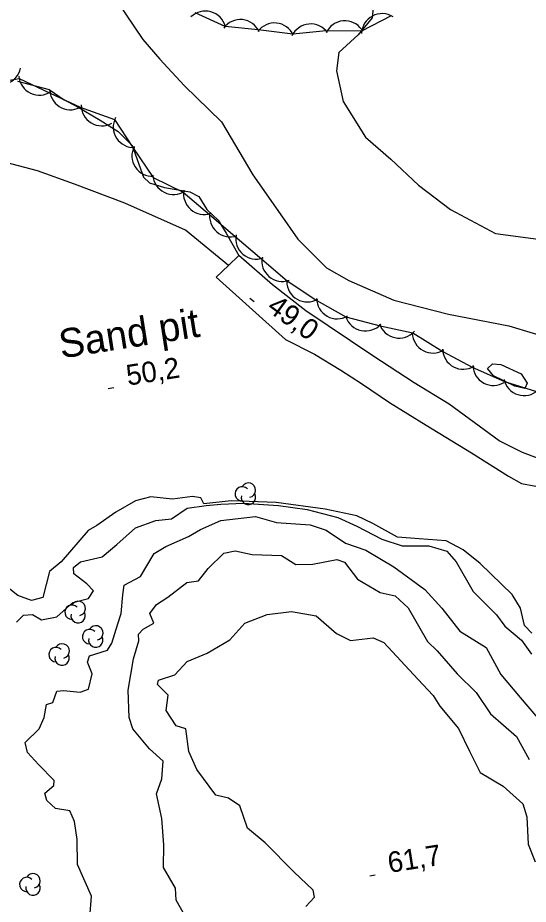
# Model space of a CAD drawing. Extents: x 646142 to 649934, y 5874075 to 5876351.
# Drawn here: x 647717.4 to 647791.7, y 5875611.2 to 5875740.3 of the extents above; entities that cross this region are included whole.
import ezdxf

# ---------------------------------------------------------------- set-up
doc = ezdxf.new("R2010")
doc.units = 0
for name, color, linetype in [('Niveau 1', 7, 'Continuous'), ('Niveau 2', 7, 'Continuous'), ('Niveau 21', 7, 'Continuous'), ('Niveau 22', 7, 'Continuous'), ('Niveau 3', 7, 'Continuous'), ('Niveau 44', 7, 'Continuous'), ('Niveau 54', 7, 'Continuous')]:
    doc.layers.add(name, color=color, linetype=linetype)

msp = doc.modelspace()

# ---------------------------------------------------------------- linework, layer by layer
at = {"layer": 'Niveau 1'}
for points in [[(647789.77, 5875686.64), (647786.7, 5875688.13), (647785.82, 5875689.17), (647786.54, 5875689.87), (647787.73, 5875689.76), (647790.73, 5875688.43), (647791.59, 5875687.05), (647791.26, 5875686.29), (647789.77, 5875686.64)], [(647740.44, 5875637.14), (647739, 5875639.4), (647739.3, 5875641.61), (647738.55, 5875642.37), (647737.75, 5875643.19), (647737.86, 5875643.81), (647740.25, 5875644.56), (647742.08, 5875646.54), (647744.98, 5875647.73), (647748.27, 5875649.69), (647750.45, 5875652.1), (647753.73, 5875653.39), (647757.27, 5875653.81), (647760.85, 5875653.17), (647763.82, 5875650.62), (647765.87, 5875649.6), (647769.13, 5875649.99), (647770.7, 5875649.31), (647775.66, 5875643.95), (647777.89, 5875641.55), (647778.87, 5875640.02)], [(647778.87, 5875640.02), (647781.57, 5875636.78), (647783.16, 5875633.47), (647784.73, 5875630.34), (647788.09, 5875628.39), (647790.96, 5875625.78), (647791.52, 5875623.93), (647791.72, 5875619.93), (647792.74, 5875617.35)], [(647759.35, 5875610.84), (647760.62, 5875612.2), (647760.41, 5875613.24), (647757.59, 5875615.91), (647753.41, 5875620.12), (647750.86, 5875622.26), (647749.73, 5875625.5), (647748.06, 5875626.62), (647746.23, 5875627.05), (647743.48, 5875630.79), (647742.29, 5875633.41), (647741.87, 5875636.72), (647740.44, 5875637.14)]]:
    msp.add_lwpolyline(points, dxfattribs=at)
at = {"layer": 'Niveau 2'}
for points in [[(647672.55, 5875748.33), (647673.98, 5875750.57), (647675.74, 5875752.28), (647677.12, 5875754.47), (647678.7, 5875756.27), (647679.36, 5875759.57), (647680.57, 5875760.49), (647682.25, 5875760.09), (647684.18, 5875758.19), (647686.46, 5875758.03), (647689.5, 5875758.17), (647691.65, 5875757.48), (647694.85, 5875755.37), (647698.84, 5875755.04), (647702.3, 5875755.45), (647705.23, 5875755.58), (647707.46, 5875754.72), (647712.56, 5875752.75), (647719.75, 5875750.76), (647724.69, 5875748.66), (647728.26, 5875746.76), (647731.74, 5875742.75), (647735.6, 5875737.08), (647738.07, 5875734.21)], [(647769.34, 5875743.81), (647768.99, 5875740.26), (647766.96, 5875737.78), (647764.14, 5875735.22)], [(647764.14, 5875735.22), (647763.82, 5875732.52), (647764.8, 5875728.08), (647768.05, 5875722.86), (647771.74, 5875719.66), (647775.77, 5875715.88), (647780.39, 5875712.33), (647786.98, 5875708.86), (647794.65, 5875707.83), (647802.32, 5875705.56), (647809.96, 5875702.26), (647818.32, 5875698.64)], [(647738.07, 5875734.21), (647741.64, 5875730.39), (647747.04, 5875725.1), (647751.6, 5875717.41), (647755.95, 5875711.23), (647758.17, 5875708.01), (647762.33, 5875703.85), (647765.61, 5875701.98), (647772.14, 5875699.14), (647780.11, 5875697.12), (647788.9, 5875695.42), (647795.98, 5875693.26), (647802.5, 5875691.67), (647810.15, 5875692.51), (647814.27, 5875693.04), (647815.58, 5875692.95)], [(647717.18, 5875652.27), (647718.21, 5875653.28), (647719.55, 5875653.36), (647720.86, 5875652.59), (647723.06, 5875653.05), (647725.4, 5875655.14), (647727.7, 5875655.72), (647728.39, 5875656.8), (647727.45, 5875657.83), (647725.57, 5875659.27), (647725.49, 5875660.22), (647726.53, 5875661.05), (647729.67, 5875661.77), (647731.8, 5875663.57), (647734.55, 5875665.99), (647737.48, 5875667.07), (647739.77, 5875667.31), (647742.04, 5875668.84), (647744.84, 5875669.24), (647746.95, 5875669.43), (647750.28, 5875669.6), (647755.34, 5875669.24), (647759.55, 5875668.66), (647763.98, 5875667.49), (647766.78, 5875666.25), (647770.39, 5875664.32), (647773.39, 5875663.39), (647777.26, 5875663.39), (647779.86, 5875662.59), (647781.24, 5875661.04), (647783.71, 5875656.74), (647787.12, 5875653.32), (647788.34, 5875651.65), (647790.76, 5875649.65), (647792.19, 5875647.6)], [(647721.23, 5875638.36), (647721.56, 5875640.25), (647722.48, 5875640.57), (647723.06, 5875642.2), (647724.06, 5875642.3), (647726.49, 5875642.05), (647727.68, 5875642.51), (647728.2, 5875644.75), (647727.54, 5875646.42), (647727.85, 5875647.35), (647730.46, 5875648.18), (647731.1, 5875649.2), (647731.96, 5875651.99), (647732.43, 5875653.5), (647732.69, 5875656.22), (647732.89, 5875657.65), (647735.24, 5875658.9), (647737.23, 5875662.25), (647738.93, 5875663.27), (647742.27, 5875664.73), (647744.02, 5875665.75), (647746.98, 5875667.07), (647752.03, 5875667.64), (647755.08, 5875666.78), (647759.99, 5875666.44), (647762.31, 5875665.66), (647765.11, 5875663.76), (647768.07, 5875662.72), (647772.16, 5875660.33), (647776.66, 5875657.03), (647779.16, 5875654.31), (647781.76, 5875650.93), (647785.62, 5875648.57), (647787.72, 5875644.63), (647790.55, 5875641.28), (647794.5, 5875636.69)], [(647742.36, 5875608.41), (647740.43, 5875611.79), (647740.38, 5875613.52), (647738.59, 5875616.53), (647738.67, 5875619.85), (647738.37, 5875623.68), (647737.59, 5875627.25), (647738.39, 5875629.46), (647738.55, 5875632), (647736.59, 5875633.81), (647734.14, 5875636.7), (647733.59, 5875638.38), (647733.45, 5875642.35), (647734.26, 5875646.91), (647735.02, 5875649.52), (647734.98, 5875650.52), (647735.65, 5875651.21), (647737.19, 5875652.09), (647736.61, 5875653.49), (647737.61, 5875654.83), (647739.24, 5875655.89), (647742.01, 5875658.03), (647743.72, 5875658.26), (647745.12, 5875660.09), (647747.38, 5875662.28), (647749.03, 5875662.62), (647751.54, 5875662.09), (647755.8, 5875661.97), (647757.88, 5875660.67), (647760.34, 5875660.7), (647763.86, 5875661.39), (647764.96, 5875661), (647766.87, 5875658.51), (647770.18, 5875656.55), (647772.35, 5875656.1), (647774.24, 5875654.33), (647777.04, 5875649.46), (647778.46, 5875648.09), (647781.39, 5875644.75), (647784.16, 5875642.01), (647786.24, 5875638.92), (647790.01, 5875635.61), (647791.88, 5875632.27)], [(647727.86, 5875609.24), (647728.13, 5875612.35), (647726.08, 5875616.97), (647726.02, 5875620.61), (647725.66, 5875623.21), (647724.98, 5875624.8), (647722.88, 5875625.14), (647721.62, 5875626.27), (647721.33, 5875627.37), (647722.63, 5875628.45), (647722.7, 5875629.22), (647720.41, 5875631.54), (647718.79, 5875633.28), (647718.48, 5875634.71), (647720.48, 5875636.71), (647721.23, 5875638.36)]]:
    msp.add_lwpolyline(points, dxfattribs=at)
at = {"layer": 'Niveau 21'}
msp.add_lwpolyline([(647794.87, 5875675.46), (647790.9, 5875676.97), (647787.48, 5875678.65), (647780.23, 5875684.01), (647775.1, 5875687.1), (647769.1, 5875691.01), (647759.36, 5875697.58), (647754.49, 5875701.38), (647749.59, 5875705.63), (647748.06, 5875704.18), (647746.27, 5875702.47), (647756.36, 5875693.43), (647760.61, 5875691.27), (647764.44, 5875688.95), (647767.43, 5875687), (647771.52, 5875684.25), (647776.89, 5875680.96), (647783.46, 5875676.89), (647788.84, 5875673.49), (647790.74, 5875672.45), (647797.04, 5875671.29)], dxfattribs=at)
at = {"layer": 'Niveau 22'}
msp.add_lwpolyline([(647748.06, 5875704.18), (647741.83, 5875709.31), (647733, 5875713.27), (647725.63, 5875716.03), (647720.25, 5875717.97), (647714.69, 5875719.44), (647711.41, 5875720.69), (647705.48, 5875723.82), (647702.57, 5875725.9), (647700.09, 5875728.26), (647695.16, 5875732.62), (647691.77, 5875736.36), (647689.24, 5875739.16), (647686.08, 5875743.94), (647684.38, 5875747.62), (647683.97, 5875750.86), (647684.27, 5875757.25)], dxfattribs=at)
at = {"layer": 'Niveau 3'}
for p, q in [((647751.18, 5875699.44), (647751.83, 5875698.96)), ((647730.57, 5875686.28), (647731.37, 5875686.4)), ((647768.66, 5875615.33), (647769.45, 5875615.45))]:
    msp.add_line(p, q, dxfattribs=at)
at = {"layer": 'Niveau 44'}
for points in [[(647771.77, 5875740.55), (647767.47, 5875738.29), (647762.3, 5875738.34), (647757.47, 5875737.89), (647752.4, 5875738.51), (647747.57, 5875739), (647743.23, 5875740.99)], [(647713.42, 5875730.68), (647717.57, 5875731.43), (647722.09, 5875729.3), (647726.49, 5875727.23), (647731.48, 5875725.43), (647734.13, 5875721.37), (647737.1, 5875717.02), (647741.45, 5875714.87), (647745.33, 5875711.6), (647749.01, 5875708.44), (647752.93, 5875705.1), (647756.63, 5875701.96), (647760.93, 5875699.08), (647765.16, 5875696.69), (647770.19, 5875695.39), (647774.94, 5875694.39), (647779.29, 5875691.67), (647783.57, 5875689.38), (647788.3, 5875687.28), (647792.93, 5875685.83)]]:
    msp.add_lwpolyline(points, dxfattribs=at)
for centre, radius, start, end in [((647744.71, 5875738.24), 3, 14.5435, 134.5214), ((647749.81, 5875737), 3, 24.2126, 144.1906), ((647770.44, 5875737.86), 3, 57.7729, 177.7508), ((647754.78, 5875736.5), 3, 24.2126, 144.1906), ((647760.05, 5875736.36), 3, 35.2559, 155.2338), ((647765.03, 5875736.82), 3, 35.2559, 155.2338), ((647714.84, 5875733.53), 3, 228.6579, 348.6359), ((647720.52, 5875731.99), 3, 184.788, 304.766), ((647725.04, 5875729.86), 3, 184.788, 304.766), ((647729.63, 5875727.52), 3, 178.7401, 298.7181), ((647734.29, 5875724.36), 3, 153.0726, 273.0506), ((647737.01, 5875720.17), 3, 153.0726, 273.0506), ((647740.06, 5875717.53), 3, 183.6535, 303.6315), ((647744.53, 5875714.62), 3, 169.3036, 289.2815), ((647748.32, 5875711.36), 3, 169.3036, 289.2815), ((647752.12, 5875708.12), 3, 169.5752, 289.5531), ((647755.92, 5875704.87), 3, 169.5752, 289.5531), ((647759.56, 5875701.88), 3, 180.5204, 300.4983), ((647763.91, 5875699.42), 3, 180.5204, 300.4983), ((647768.03, 5875697.65), 3, 198.1028, 318.0807), ((647772.92, 5875696.62), 3, 198.1028, 318.0807), ((647777.85, 5875694.44), 3, 181.829, 301.8069), ((647782.26, 5875692.08), 3, 181.829, 301.8069), ((647786.67, 5875689.72), 3, 181.829, 301.8069), ((647791.14, 5875688.24), 3, 192.5465, 312.5244), ((647750.08, 5875670.94), 1.05, 44.1154, 269.804), ((647750.98, 5875671.47), 1.05, 282.2692, 149.7263), ((647750.98, 5875670.42), 1.05, 166.9369, 29.6212), ((647726.18, 5875654.24), 1.05, 282.2692, 149.7263), ((647725.28, 5875653.71), 1.05, 44.1154, 269.804), ((647726.18, 5875653.19), 1.05, 166.9369, 29.6212), ((647727.85, 5875650.16), 1.05, 44.1154, 269.804), ((647728.75, 5875650.69), 1.05, 282.2692, 149.7263), ((647728.75, 5875649.64), 1.05, 166.9369, 29.6212), ((647722.95, 5875647.53), 1.05, 44.1154, 269.804), ((647723.85, 5875648.06), 1.05, 282.2692, 149.7263), ((647723.85, 5875647.01), 1.05, 166.9369, 29.6212), ((647718.7, 5875614.06), 1.05, 44.1154, 269.804), ((647719.6, 5875614.59), 1.05, 282.2692, 149.7263), ((647719.6, 5875613.54), 1.05, 166.9369, 29.6212)]:
    msp.add_arc(centre, radius, start, end, dxfattribs=at)
at = {"layer": 'Niveau 54'}
for points in [[(647717.34, 5875731.04), (647721.97, 5875729.81), (647724.14, 5875728.33), (647725.93, 5875727.38), (647729.39, 5875725.36), (647732.03, 5875723.7), (647734.03, 5875721.64), (647735.69, 5875717.05), (647736.56, 5875716.24), (647738.77, 5875715.56), (647742.44, 5875714.91), (647743.74, 5875714.25), (647744.94, 5875712.34), (647746.55, 5875710.8), (647747.74, 5875708.89), (647749.59, 5875705.63)], [(647792.28, 5875650.63), (647791.17, 5875651.75), (647790.6, 5875654.28), (647789.4, 5875656.3), (647784.71, 5875660.78), (647782.28, 5875662.78), (647779.8, 5875664.1), (647775.84, 5875664.37), (647772.67, 5875664.61), (647769.12, 5875666.61), (647766.77, 5875667.72), (647762.18, 5875668.71), (647755.02, 5875669.67), (647748.48, 5875669.9), (647744.48, 5875669.49), (647744.06, 5875670.35), (647742.81, 5875670.55), (647739.92, 5875670.15), (647736.74, 5875670.5), (647734.55, 5875669.93), (647731.66, 5875668.28), (647728.92, 5875666.31), (647727.64, 5875665.62), (647723.68, 5875661.05), (647722.01, 5875659.64), (647721.02, 5875655.82), (647719.37, 5875655.42), (647717.4, 5875656.12), (647714.73, 5875658.21)]]:
    msp.add_lwpolyline(points, dxfattribs=at)

# ---------------------------------------------------------------- texts
at = {"layer": 'Niveau 3'}
for s, rotation, p in [('49,0 ', 323.9405, (647753.49, 5875697.71)), ('50,2 ', 8.9405, (647733.43, 5875686.69)), ('61,7 ', 8.9405, (647771.51, 5875615.73))]:
    msp.add_text(s, height=3, rotation=rotation, dxfattribs=at).set_placement(p)
at = {"layer": 'Niveau 54'}
msp.add_text('Sand pit', height=4.2, rotation=8.9405, dxfattribs=at).set_placement((647723.72, 5875690.64))

doc.saveas('drawing.dxf')
